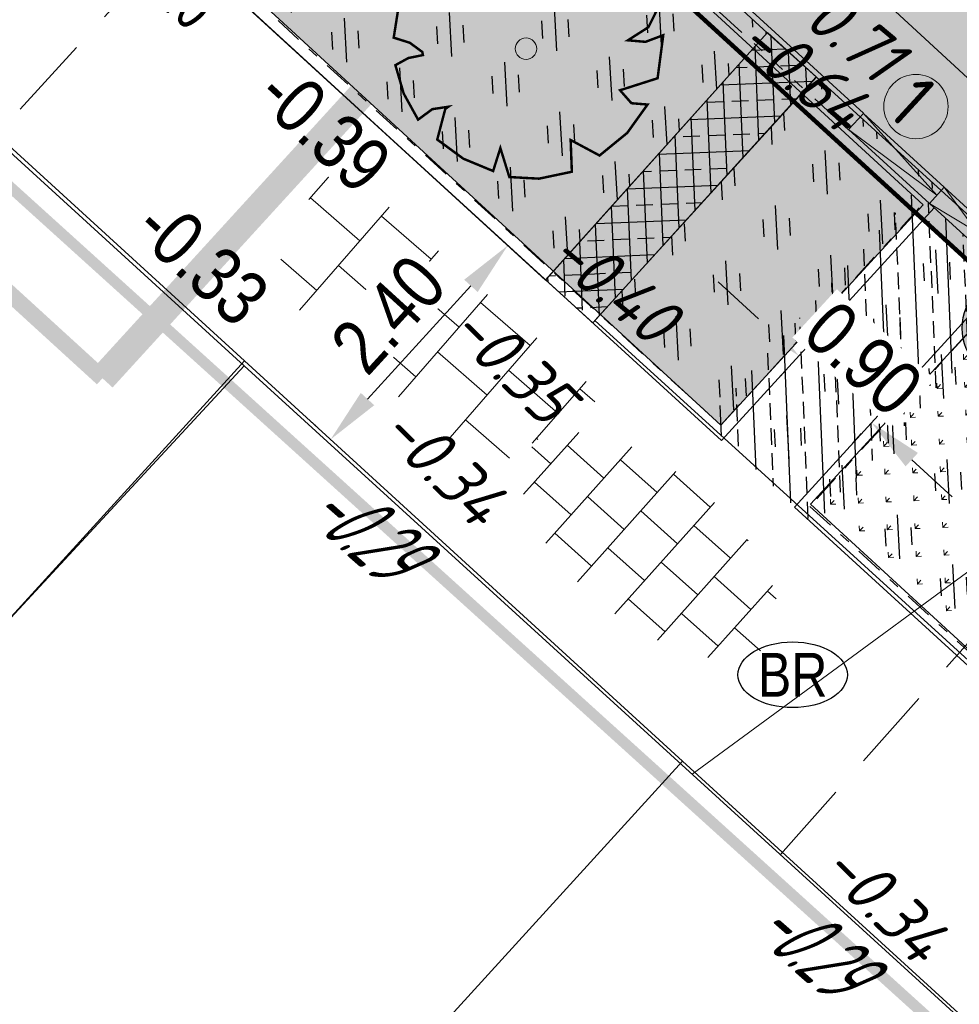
# Model space of a CAD drawing. Header units: metres. Extents: x 111546 to 149831, y 498798 to 507863.
# Tile 927 of 1056: x 111913 to 111921, y 501864 to 501873. Entities that reach past the tile are written whole.
import ezdxf
from ezdxf.enums import TextEntityAlignment as Align

# ---------------------------------------------------------------- set-up
doc = ezdxf.new("R2010")
doc.units = ezdxf.units.M
for name, pattern in [('ACAD_ISO14W100', [24, 12, -3, 0, -3, 0, -3, 0, -3]), ('CENTER', [50.8, 31.75, -6.35, 6.35, -6.35]), ('DASHDOT', [25.4, 12.7, -6.35, 0, -6.35]), ('DASHED', [19.05, 12.7, -6.35]), ('HIDDENX2', [19.05, 12.7, -6.35]), ('RI-VWA', [11, 5, -3, 0, -3])]:
    doc.linetypes.add(name, pattern=pattern)
for name, color, linetype in [('0-bs-hoogte dorpel', 130, 'Continuous'), ('0-dwarsprofiel locatie', 5, 'CENTER'), ('0-hoogte mv-bestaand', 253, 'Continuous'), ('0-hoogte mv-nieuw', 2, 'Continuous'), ('0-werkgrens', 210, 'FENCELINE1'), ('1-aanvullen teelaarde', 153, 'Continuous'), ('1-ontgraven teelaarde tbv aanbrengen cunet', 252, 'DASHED'), ('2-vw-DWA-streng-PVC250-incl grondwerk', 252, 'RI-HWA-V'), ('3-NW-HV-316010+318010-Afwerken zandbed voor wegfundering en menggranulaat-opp', 20, 'Continuous'), ('3-vw-band-ob 6x20', 30, 'Continuous'), ('3-vw-band-trb-13-15x25', 230, 'Continuous'), ('3-vw-HV-304010-Opbreken tegels-opp', 150, 'AI-KADASTRAAL'), ('4-vw-bossage', 3, 'Continuous'), ('4-vw-bossage-omlijsting', 7, 'Continuous'), ('6-Brandkranen', 160, 'Continuous'), ('6-OVL-nw-lichtmast', 7, 'Continuous'), ('6-OVL-nw-lichtmast nr', 2, 'Continuous'), ('B01_HOOFDGEBOUW', 1, 'Continuous'), ('B07_TUSSENMUUR', 1, 'Continuous'), ('Q26_BOOM', 252, 'Continuous'), ('temp bestaand', 7, 'Continuous')]:
    doc.layers.add(name, color=color, linetype=linetype)
for name, color, linetype, lineweight in [('0-kadastrale percelen', 253, 'AI-KADASTRAAL', 9), ('1-NW-HV-114100-opp-teelaarde-Grond verwerken in groenstroken nieuw', 132, 'KL-MS-N', 13), ('1-ontgraven zand tbv aanbrengen teelaarde', 94, 'RI-VWA', 50), ('2-YY-huisaansluiting DWA 125mm', 10, 'HIDDENX2', 30), ('2-YY-kolkleiding HWA 125mm', 150, 'Continuous', 15), ('3-nw-arcering-trottoir', 2, 'Continuous', 15), ('3-nw-band-ob 10x20', 7, 'Continuous', 13), ('3-nw-band-ob 10x20-achterkant', 7, 'DASHDOT', 13), ('3-nw-band-trb18-20x20-achterkant-betonrug', 20, 'ACAD_ISO14W100', 13), ('3-nw-band-trb18-20x20-voorkant-betonrug', 20, 'Continuous', 13), ('3-nw-band-verloopband-mindervalideband-maaiveld', 7, 'Continuous', 13), ('3-nw-band-verloopband-overgangsband naar verlaagde band trb', 7, 'Continuous', 5), ('3-nw-maatvoering', 181, 'Continuous', 15), ('3-nw-text-20-herinrichting', 7, 'Continuous', 15), ('3-vw-verharding', 3, 'Continuous', 15), ('4-nw-beplanting', 13, 'Continuous', 9)]:
    doc.layers.add(name, color=color, linetype=linetype, lineweight=lineweight)
doc.layers.add('3-nw-menggranulaat', color=7, linetype='Continuous', lineweight=13, true_color=0xebebeb)
doc.styles.get("Standard").update_dxf_attribs({"font": 'isocp-ie.shx'})
doc.styles.add('veysel', font='isocp-ie.shx', dxfattribs={"height": 0.1})
doc.styles.add('Zaanstad', font='ARIALN.TTF')
doc.styles.add('Zaanstad 1-200 2.5mm', font='ARIALN.TTF', dxfattribs={"height": 0.5})
doc.linetypes.add('AI-KADASTRAAL', pattern='A,5.5,-2,["K",Standard,S=1.8,R=0,X=0,Y=-0.9],-2,5.5,-2,[5,NLCS.SHX,S=0.75,R=0,X=0,Y=0],-2', length=19)
doc.linetypes.add('FENCELINE1', pattern='A,6.35,-2.54,[133,ltypeshp.shx,S=2.54,R=0,X=-2.54,Y=0],-2.54,25.4', length=36.83)
doc.linetypes.add('KL-MS-N', pattern='A,4,-1,[103,NLCS.SHX,S=0.75,R=0,X=0,Y=0],-1,4,-1,["M",Standard,S=1,R=0,X=0,Y=-0.5],-2', length=13)
doc.linetypes.add('RI-HWA-V', pattern='A,2.5,[24,NLCS.SHX,S=1,R=0,X=0,Y=0],2.5,-1.8', length=6.8)
doc.dimstyles.new('1-250', dxfattribs={"dimscale": 0.25, "dimtxt": 2, "dimasz": 2, "dimexe": 1, "dimexo": 1, "dimgap": 0.5, "dimtad": 1, "dimzin": 0, "dimdsep": 46, "dimtxsty": 'Zaanstad', "dimcen": 0, "dimclrd": 256, "dimclre": 256, "dimclrt": 256, "dimadec": 0, "dimazin": 0, "dimtfac": 1, "dimtofl": 0, "dimtmove": 0, "dimatfit": 3, "dimfxl": 1, "dimtfill": 1, "dimtolj": 1, "dimtzin": 0, "dimlwd": -1, "dimlwe": -1, "dimarcsym": 0})
pattern_1 = [(47.414373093, (0, 0), (-0.0107000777, 0.2537745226), [0.047625, -0.3115852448]), (2.414373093, (0, 0), (-0.0107000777, 0.25377452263), [0.047625, -0.206375]), (92.414373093, (0, 0), (-0.25377452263, -0.0107000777), [0.047625, -0.206375])]
pattern_2 = [(93.0825, (111898.09375, 501709.10954), (0.4534942, 0.5051169), [0.4, -0.56]), (93.0825, (111898.2071, 501709.2358), (0.4534942, 0.5051169), [0.16, -0.8]), (93.0825, (111897.96747, 501709.2229), (0.4534942, 0.5051169), [0.16, -0.8])]
pattern_3 = [(294.5164, (112010.33835, 501946.37295), (-0.2375469, -0.6359021), [0.4, -0.56]), (294.5164, (112010.27896, 501946.21397), (-0.2375469, -0.6359021), [0.16, -0.8]), (294.5164, (112010.49732, 501946.31356), (-0.2375469, -0.6359021), [0.16, -0.8])]

# ---------------------------------------------------------------- blocks, each defined once
blk = doc.blocks.new('Q26')
at = {"linetype": 'Continuous', "lineweight": 20, "const_width": 0.0225}
blk.add_lwpolyline([(0.7569, 0.5156), (1.2367, 0.371), (1.3077, -0.0461), (1.2351, -0.4629), (0.8295, -0.494), (1.0613, -0.7115), (0.7572, -1.0222), (0.565, -0.9705), (0.395, -0.8669), (0.4041, -1.0319), (0.4896, -1.1983), (0.1633, -1.2708), (-0.0147, -1.1363), (-0.0975, -0.9292), (-0.1412, -1.0845), (-0.1119, -1.2554), (-0.4886, -1.1312), (-0.5321, -0.7739), (-0.6679, -0.8539), (-0.7072, -0.9963), (-0.927, -0.7656), (-1.0826, -0.4788), (-0.8943, -0.2458), (-1.1811, -0.2026), (-1.1871, 0.1039), (-1.1219, 0.3673), (-0.8467, 0.3984), (-1.0404, 0.5025), (-0.8786, 0.7492), (-0.6628, 0.9503), (-0.402, 0.8261), (-0.3875, 0.795), (-0.3816, 0.9421), (-0.4516, 1.0881), (-0.1939, 1.1725), (0.076, 1.199), (0.1178, 1.0703), (0.1195, 0.9349), (0.1484, 0.9349), (0.2517, 1.0306), (0.3254, 1.1671), (0.6264, 1.0593), (0.5999, 0.9252), (0.5251, 0.7797), (0.8556, 0.8853), (1.1045, 0.5934), (0.9242, 0.5837)], close=True, dxfattribs=at)
at = {"linetype": 'Continuous', "lineweight": 20}
blk.add_circle((0.001, -0.001), 0.0983, dxfattribs=at)
blk = doc.blocks.new('6-brandkraan')
at = {"linetype": 'Continuous'}
blk.add_ellipse((0, 0), major_axis=(0.5, 0), ratio=0.6, dxfattribs=at)
at = {"linetype": 'Continuous', "style": 'Zaanstad'}
blk.add_text('BR', height=0.4, dxfattribs=at).set_placement((0, 0), align=Align.MIDDLE_CENTER)
blk = doc.blocks.new('6-OVL-LM 5.0m')
at = {"linetype": 'ByBlock', "lineweight": -2}
h = blk.add_hatch(color=0, dxfattribs=at)
h.paths.add_polyline_path([(-0.0025, 0.48, 1), (0.0025, -0.48, 1)])
h.paths.add_polyline_path([(0.0021, -0.4, -1), (-0.0021, 0.4, -1)], flags=16)
h.paths.add_polyline_path([(0.0002, -0.036, -1), (-0.0002, 0.036, -1)], flags=0)
blk.add_hatch(color=0, dxfattribs=at).paths.add_polyline_path([(1.2005, -0.0939), (1.1995, 0.1061), (0.7595, 0.1039), (0.7605, -0.0961)])
at = {"color": 0, "linetype": 'ByBlock', "lineweight": -2}
blk.add_lwpolyline([(0.7605, -0.0961), (1.2005, -0.0939), (1.1995, 0.1061), (0.7595, 0.1039)], close=True, dxfattribs=at)
blk.add_lwpolyline([(0.76, 0.0039), (0.48, 0.0024)], dxfattribs=at)
for radius in [0.48, 0.4, 0.036]:
    blk.add_circle((0, 0), radius, dxfattribs=at)
at = {"layer": '6-OVL-nw-lichtmast nr', "linetype": 'ByBlock', "lineweight": -2, "style": 'Zaanstad'}
blk.add_attdef('MAST', (1.3066, 0.2773), '', height=0.4, dxfattribs=at)
at = {"layer": '6-OVL-nw-lichtmast nr', "linetype": 'ByBlock', "lineweight": -2, "style": 'Zaanstad', "flags": 1}
blk.add_attdef('STRAAT', (1.3066, -0.5834), '', height=0.4, dxfattribs=at)
blk = doc.blocks.new('tgls')
at = {"linetype": 'Continuous'}
for p, q in [((-1.0184, -0.6632), (-1.0184, 0.5749)), ((-0.4184, -0.668), (-0.4184, 0.5726)), ((0.1816, -0.6728), (0.1816, 0.5702)), ((0.7816, -0.6776), (0.7816, 0.5679)), ((-1.0184, 0.3293), (-1.5518, 0.3293)), ((0.1816, 0.3293), (-0.4184, 0.3293)), ((1.2176, 0.3293), (0.7816, 0.3293)), ((-1.6184, -0.6584), (-1.6184, 0.0902)), ((-1.6184, 0.0293), (-1.6354, 0.0293)), ((-0.4184, 0.0293), (-1.0184, 0.0293)), ((0.7816, 0.0293), (0.1816, 0.0293)), ((1.3816, -0.6824), (1.3816, -0.2479)), ((-1.0184, -0.2707), (-1.6184, -0.2707)), ((0.1816, -0.2707), (-0.4184, -0.2707)), ((1.3816, -0.2707), (0.7816, -0.2707)), ((-1.6184, -0.5707), (-1.8025, -0.5707)), ((-0.4184, -0.5707), (-1.0184, -0.5707)), ((0.7816, -0.5707), (0.1816, -0.5707)), ((1.4733, -0.5707), (1.3816, -0.5707))]:
    blk.add_line(p, q, dxfattribs=at)
blk = doc.blocks.new('*D503')
at = {"layer": '3-nw-maatvoering', "transparency": 16777216}
for p, q in [((111917.0411, 501871.4642), (111916.9926, 501871.5084)), ((111915.8954, 501869.9369), (111916.8399, 501870.9707)), ((111915.4226, 501869.6917), (111915.3736, 501869.7364))]:
    blk.add_line(p, q, dxfattribs=at)
for points in [[(111916.7784, 501871.0269), (111916.9014, 501870.9145), (111917.1772, 501871.3398)], [(111915.8339, 501869.9931), (111915.9569, 501869.8807), (111915.5581, 501869.5678)]]:
    blk.add_solid(points, dxfattribs=at)
at = {"layer": 'Defpoints', "color": 0, "transparency": 16777216}
for p in [(111917.1772, 501871.3398), (111917.2256, 501871.2956), (111915.6071, 501869.523)]:
    blk.add_point(p, dxfattribs=at)
at = {"layer": '3-nw-maatvoering', "transparency": 16777216, "insert": (111916.0869, 501870.7103), "char_height": 0.5, "attachment_point": 5, "rotation": 47.58209, "style": 'Zaanstad', "bg_fill": 3, "box_fill_scale": 1.1, "bg_fill_color": 9, "bg_fill_true_color": 13158600, "bg_fill_transparency": 0}
blk.add_mtext('\\A1;2.40', dxfattribs=at)
blk = doc.blocks.new('3-eindverloopband 18-20')
at = {"ltscale": 0.02}
h = blk.add_hatch(color=253, dxfattribs=at)
h.dxf.hatch_style = 1
h.paths.add_polyline_path([(0, 0), (1, 0), (1, -0.2), (0, -0.2)])
blk.add_line((1, 0), (0, -0.1))
at = {"flags": 128}
blk.add_lwpolyline([(1, 0), (0, 0)], dxfattribs=at)
for points in [[(1, 0), (1, -0.2), (0, -0.2), (0, 0)], [(0, -0.1), (1, -0.2)]]:
    blk.add_lwpolyline(points)
at = {"ltscale": 0.02}
blk.add_lwpolyline([(0, 0), (1, 0), (1, -0.2), (0, -0.2)], close=True, dxfattribs=at)
blk = doc.blocks.new('mindervalide band-middenstuk')
at = {"ltscale": 0.02}
h = blk.add_hatch(color=253, dxfattribs=at)
h.dxf.hatch_style = 1
h.paths.add_polyline_path([(112034.8056, 501460.0119), (112034.8979, 501460.1893), (112035.785, 501459.7278), (112035.6927, 501459.5504)])
at = {"extrusion": (5.63262e-06, -1.48068e-05, 1), "elevation": -6.7939}
blk.add_lwpolyline([(112034.8979, 501460.1893), (112035.6927, 501459.5503), (112035.785, 501459.7278), (112034.8056, 501460.0118), (112034.8979, 501460.1893), (112035.785, 501459.7278), (112035.6927, 501459.5503), (112034.8056, 501460.0118)], close=True, dxfattribs=at)
blk = doc.blocks.new('*D761')
at = {"layer": '3-nw-maatvoering', "ltscale": 0.02, "transparency": 16777216}
for p, q in [((111919.4669, 501870.6691), (111919.0988, 501871.0075)), ((111919.7405, 501870.2278), (111919.6659, 501870.1467)), ((111920.405, 501869.6209), (111920.3285, 501869.5377)), ((111920.8658, 501869.3834), (111921.234, 501869.045))]:
    blk.add_line(p, q, dxfattribs=at)
for points in [[(111919.5233, 501870.7305), (111919.4105, 501870.6078), (111919.8351, 501870.3308)], [(111920.9222, 501869.4448), (111920.8095, 501869.322), (111920.4977, 501869.7217)]]:
    blk.add_solid(points, dxfattribs=at)
at = {"layer": '3-nw-maatvoering', "ltscale": 0.02, "transparency": 16777216, "insert": (111920.4237, 501870.3062), "char_height": 0.5, "attachment_point": 5, "rotation": 317.41437, "style": 'Zaanstad', "bg_fill": 3, "box_fill_scale": 1.1, "bg_fill_color": 9, "bg_fill_true_color": 13158600, "bg_fill_transparency": 0}
blk.add_mtext('\\A1;0.90', dxfattribs=at)
at = {"layer": 'Defpoints', "color": 0, "ltscale": 0.02, "transparency": 16777216}
for p in [(111919.9097, 501870.4119), (111920.5742, 501869.8049), (111920.4977, 501869.7217)]:
    blk.add_point(p, dxfattribs=at)

msp = doc.modelspace()

# ---------------------------------------------------------------- hatches: boundary and pattern name
at = {"layer": '1-aanvullen teelaarde', "ltscale": 10}
h = msp.add_hatch(dxfattribs=at)
h.set_pattern_fill('ANSI33', color=256, scale=0.047949)
h.set_pattern_definition([(2.414373, (113017.0294, 500865.58077), (-0.01282654, 0.30420793), []), (2.414373, (113017.18792, 500865.43508), (-0.01282654, 0.30420793), [0.15223911, -0.076119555])])
h.paths.add_polyline_path([(111917.5218, 501871.025), (111917.9519, 501870.6329), (111919.9938, 501872.8789), (111919.5484, 501873.2838)])
at = {"layer": '1-ontgraven teelaarde tbv aanbrengen cunet', "ltscale": 10}
h = msp.add_hatch(dxfattribs=at)
h.set_pattern_fill('ANSI33', color=256, scale=0.047949, angle=90)
h.set_pattern_definition([(92.414373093, (0, 0), (-0.30420793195, -0.01282653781), []), (92.414373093, (0.1457, 0.15852), (-0.30420793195, -0.01282653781), [0.15223910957, -0.07611955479])])
h.paths.add_polyline_path([(111920.9015, 501871.84), (111918.9847, 501869.7335), (111919.9716, 501868.7874), (111921.9145, 501870.9148)])
at = {"layer": '1-ontgraven zand tbv aanbrengen teelaarde', "lineweight": -3, "ltscale": 0.02}
h = msp.add_hatch(dxfattribs=at)
h.set_pattern_fill('ANSI31', color=256, scale=0.047949, angle=90)
h.set_pattern_definition([(92.414373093, (0, 0), (-0.152103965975, -0.006413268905), [])])
h.paths.add_polyline_path([(111919.545, 501873.28), (111917.5218, 501871.025), (111917.972, 501870.655), (111919.997, 501872.876)])
at = {"layer": '3-nw-arcering-trottoir'}
h = msp.add_hatch(dxfattribs=at)
h.set_pattern_fill('AVH-TEGEL_300X300_HALFST', color=256, scale=1.5, angle=118.21741, style=0, pattern_type=2)
h.set_pattern_definition([(138.24088646, (-303991.32508, 209621.75316), (-0.48552822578, 0.13186107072), [0.45, -0.45]), (228.24088646, (-303991.32508, 209621.75316), (0.33567815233, -0.2997001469), [])])
edge = h.paths.add_edge_path()
edge.add_ellipse((111918.473, 501868.5968), major_axis=(-1.0876, 0.892), ratio=0.488545, start_angle=0, end_angle=360)
at = {"layer": '3-nw-menggranulaat', "ltscale": 0.02}
h = msp.add_hatch(color=256, dxfattribs=at)
h.dxf.hatch_style = 1
edge = h.paths.add_edge_path(flags=17)
edge.add_line((111945.4205, 501891.0356), (111945.6729, 501890.794))
edge.add_line((111945.6729, 501890.794), (111945.6874, 501890.807))
edge.add_line((111945.6874, 501890.807), (111945.7046, 501890.8177))
edge.add_line((111945.7046, 501890.8177), (111945.7238, 501890.8259))
edge.add_line((111945.7238, 501890.8259), (111945.7445, 501890.8318))
edge.add_line((111945.7445, 501890.8318), (111945.7662, 501890.8351))
edge.add_line((111945.7662, 501890.8351), (111945.7883, 501890.836))
edge.add_line((111945.7883, 501890.836), (111945.8102, 501890.8344))
edge.add_line((111945.8102, 501890.8344), (111945.8314, 501890.8303))
edge.add_line((111945.8314, 501890.8303), (111945.8513, 501890.8237))
edge.add_line((111945.8513, 501890.8237), (111945.8693, 501890.8145))
edge.add_line((111945.8693, 501890.8145), (111945.8849, 501890.8028))
edge.add_arc((111943.4234, 501888.1077), 3.65, -30.75903, 47.59341, ccw=False)
edge.add_line((111946.56, 501886.241), (111946.396, 501885.9655))
edge.add_line((111946.396, 501885.9655), (111953.9762, 501881.4542))
edge.add_line((111953.9762, 501881.4542), (111958.2826, 501888.69))
edge.add_line((111958.2826, 501888.69), (111956.8741, 501889.9773))
edge.add_line((111956.8741, 501889.9773), (111951.4568, 501894.3664))
edge.add_line((111951.4568, 501894.3664), (111933.3048, 501910.9454))
edge.add_arc((111934.4175, 501912.1637), 1.65, 137.59341, 227.59341, ccw=False)
edge.add_line((111933.1992, 501913.2764), (111952.7546, 501934.6874))
edge.add_line((111952.7546, 501934.6874), (111952.7652, 501934.6999))
edge.add_line((111952.7652, 501934.6999), (111952.7884, 501934.7244))
edge.add_line((111952.7884, 501934.7244), (111958.8189, 501941.3271))
edge.add_arc((111962.9907, 501937.5168), 5.65, 65.58791, 137.59341, ccw=False)
edge.add_line((111965.3258, 501942.6617), (111990.2953, 501931.3286))
edge.add_line((111990.2953, 501931.3286), (111992.5123, 501928.7742))
edge.add_line((111992.5123, 501928.7742), (111996.2832, 501938.3855))
edge.add_line((111996.2832, 501938.3855), (111993.0828, 501937.6602))
edge.add_line((111993.0828, 501937.6602), (111947.8566, 501958.1872))
edge.add_line((111947.8566, 501958.1872), (111944.1829, 501950.2846))
edge.add_line((111944.1829, 501950.2846), (111946.0273, 501949.4554))
edge.add_arc((111943.3152, 501943.3934), 6.641, -41.72574, 65.89655, ccw=False)
edge.add_line((111948.2716, 501938.9734), (111948.2104, 501938.9056))
edge.add_line((111948.2104, 501938.9056), (111948.1767, 501938.8686))
edge.add_line((111948.1767, 501938.8686), (111919.7385, 501908.7564))
edge.add_line((111919.7385, 501908.7564), (111924.5965, 501904.3126))
edge.add_line((111924.5965, 501904.3126), (111926.7841, 501906.8548))
edge.add_line((111926.7841, 501906.8548), (111926.8718, 501906.9396))
edge.add_arc((111927.9845, 501905.4644), 1.8478, 39.9448, 127.02577, ccw=False)
edge.add_line((111929.4011, 501906.6508), (111929.3935, 501906.5287))
edge.add_line((111929.3935, 501906.5287), (111929.4066, 501906.5141))
edge.add_line((111929.4066, 501906.5141), (111929.4175, 501906.497))
edge.add_line((111929.4175, 501906.497), (111929.426, 501906.4777))
edge.add_line((111929.426, 501906.4777), (111929.4321, 501906.4569))
edge.add_line((111929.4321, 501906.4569), (111929.4359, 501906.4352))
edge.add_line((111929.4359, 501906.4352), (111929.4371, 501906.4131))
edge.add_line((111929.4371, 501906.4131), (111929.4359, 501906.3911))
edge.add_line((111929.4359, 501906.3911), (111929.4321, 501906.3699))
edge.add_line((111929.4321, 501906.3699), (111929.4257, 501906.35))
edge.add_line((111929.4257, 501906.35), (111929.4167, 501906.3319))
edge.add_line((111929.4167, 501906.3319), (111929.338, 501906.2428))
edge.add_line((111929.338, 501906.2428), (111945.4205, 501891.0356))
edge = h.paths.add_edge_path()
edge.add_line((111939.0689, 501884.2217), (111923.2649, 501898.6751))
edge.add_line((111923.2649, 501898.6751), (111923.0035, 501899.3073))
edge.add_line((111923.0035, 501899.3073), (111922.989, 501899.2943))
edge.add_line((111922.989, 501899.2943), (111922.9719, 501899.2837))
edge.add_line((111922.9719, 501899.2837), (111922.9527, 501899.2756))
edge.add_line((111922.9527, 501899.2756), (111922.932, 501899.2699))
edge.add_line((111922.932, 501899.2699), (111922.9104, 501899.2666))
edge.add_line((111922.9104, 501899.2666), (111922.8883, 501899.2659))
edge.add_line((111922.8883, 501899.2659), (111922.8665, 501899.2676))
edge.add_line((111922.8665, 501899.2676), (111922.8453, 501899.2718))
edge.add_line((111922.8453, 501899.2718), (111922.8254, 501899.2785))
edge.add_line((111922.8254, 501899.2785), (111922.8074, 501899.2877))
edge.add_line((111922.8074, 501899.2877), (111922.7918, 501899.2994))
edge.add_line((111922.7918, 501899.2994), (111922.7244, 501899.361))
edge.add_arc((111923.7904, 501900.8134), 1.8016, 142.46827, 233.72181, ccw=False)
edge.add_line((111922.3617, 501901.9109), (111924.5902, 501904.3072))
edge.add_line((111924.5902, 501904.3072), (111919.7344, 501908.7519))
edge.add_line((111919.7344, 501908.7519), (111909.1625, 501897.0827))
edge.add_line((111909.1625, 501897.0827), (111913.8523, 501892.7753))
edge.add_line((111913.8523, 501892.7753), (111915.8761, 501894.9148))
edge.add_arc((111917.0874, 501893.8799), 1.5932, 61.0323, 139.48943, ccw=False)
edge.add_line((111917.8591, 501895.2738), (111918.9555, 501894.4073))
edge.add_line((111918.9555, 501894.4073), (111918.9686, 501894.3928))
edge.add_line((111918.9686, 501894.3928), (111918.9794, 501894.3756))
edge.add_line((111918.9794, 501894.3756), (111918.9879, 501894.3564))
edge.add_line((111918.9879, 501894.3564), (111918.9939, 501894.3357))
edge.add_line((111918.9939, 501894.3357), (111918.9976, 501894.314))
edge.add_line((111918.9976, 501894.314), (111918.9988, 501894.2919))
edge.add_line((111918.9988, 501894.2919), (111918.9974, 501894.27))
edge.add_line((111918.9974, 501894.27), (111918.9936, 501894.2488))
edge.add_line((111918.9936, 501894.2488), (111918.9871, 501894.2289))
edge.add_line((111918.9871, 501894.2289), (111918.9781, 501894.2108))
edge.add_line((111918.9781, 501894.2108), (111918.9664, 501894.1952))
edge.add_line((111918.9664, 501894.1952), (111937.2225, 501877.2639))
edge.add_line((111937.2225, 501877.2639), (111937.3506, 501877.4043))
edge.add_line((111937.3506, 501877.4043), (111937.3651, 501877.4173))
edge.add_line((111937.3651, 501877.4173), (111937.3822, 501877.4279))
edge.add_line((111937.3822, 501877.4279), (111937.4014, 501877.4361))
edge.add_line((111937.4014, 501877.4361), (111937.4221, 501877.4419))
edge.add_line((111937.4221, 501877.4419), (111937.4437, 501877.4452))
edge.add_line((111937.4437, 501877.4452), (111937.4658, 501877.446))
edge.add_line((111937.4658, 501877.446), (111937.4876, 501877.4444))
edge.add_line((111937.4876, 501877.4444), (111937.5088, 501877.4403))
edge.add_line((111937.5088, 501877.4403), (111937.5286, 501877.4336))
edge.add_line((111937.5286, 501877.4336), (111937.5466, 501877.4245))
edge.add_line((111937.5466, 501877.4245), (111937.5622, 501877.4128))
edge.add_line((111937.5622, 501877.4128), (111938.7544, 501876.3239))
edge.add_arc((111936.2929, 501873.6289), 3.65, -30.75903, 47.59341, ccw=False)
edge.add_line((111939.4294, 501871.7622), (111938.385, 501870.0074))
edge.add_arc((111935.2485, 501871.8741), 3.65, 245.34011, 329.24097, ccw=False)
edge.add_line((111933.7256, 501868.557), (111929.0206, 501864.0685))
edge.add_arc((111924.456, 501860.7388), 5.65, -42.41791, 36.11015, ccw=False)
edge.add_line((111928.6271, 501856.9276), (111889.9448, 501814.5917))
edge.add_line((111889.9448, 501814.5917), (111889.9191, 501814.5632))
edge.add_line((111889.9191, 501814.5632), (111886.2337, 501810.5301))
edge.add_arc((111888.7069, 501808.2704), 3.35, 137.58209, 197.54111)
edge.add_line((111885.5126, 501807.2607), (111890.1896, 501792.4643))
edge.add_arc((111884.8023, 501790.7615), 5.65, -42.58489, 17.54111, ccw=False)
edge.add_line((111888.9623, 501786.9382), (111860.4469, 501755.9116))
edge.add_line((111860.4469, 501755.9116), (111859.2031, 501754.8538))
edge.add_arc((111856.663, 501757.1884), 3.45, 227.41511, 317.41511, ccw=False)
edge.add_line((111854.3284, 501754.6482), (111853.4568, 501755.1777))
edge.add_line((111853.4568, 501755.1777), (111841.6617, 501766.0181))
edge.add_line((111841.6617, 501766.0181), (111839.7535, 501767.7719))
edge.add_line((111839.7535, 501767.7719), (111835.8964, 501763.5751))
edge.add_line((111835.8964, 501763.5751), (111836.3161, 501763.1893))
edge.add_line((111836.3161, 501763.1893), (111876.9192, 501725.8727))
edge.add_line((111876.9192, 501725.8727), (111896.1196, 501708.2263))
edge.add_line((111896.1196, 501708.2263), (111899.9767, 501712.4231))
edge.add_line((111899.9767, 501712.4231), (111865.4492, 501744.1559))
edge.add_line((111865.4492, 501744.1559), (111865.3726, 501744.498))
edge.add_arc((111868.3838, 501747.7744), 4.45, 137.6472, 227.41511, ccw=False)
edge.add_line((111865.0952, 501750.7724), (111898.3784, 501787.2824))
edge.add_arc((111895.9027, 501789.5392), 3.35, 317.64716, 383.53609)
edge.add_line((111898.974, 501790.877), (111897.9326, 501793.2678))
edge.add_line((111897.9326, 501793.2678), (111893.2508, 501804.0168))
edge.add_arc((111897.6973, 501805.9535), 4.85, 137.58209, 203.53609, ccw=False)
edge.add_line((111894.1169, 501809.225), (111896.1368, 501811.4357))
edge.add_line((111896.1368, 501811.4357), (111933.9229, 501852.7908))
edge.add_arc((111938.094, 501848.9797), 5.65, 58.6164, 137.58209, ccw=False)
edge.add_line((111941.0363, 501853.8031), (111953.1191, 501846.4325))
edge.add_line((111953.1191, 501846.4325), (111956.6082, 501852.1523))
edge.add_line((111956.6082, 501852.1523), (111946.6541, 501858.2243))
edge.add_arc((111949.5965, 501863.0477), 5.65, 149.24097, 238.6164, ccw=False)
edge.add_line((111944.7413, 501865.9373), (111953.9493, 501881.412))
edge.add_line((111953.9493, 501881.412), (111946.3755, 501885.9311))
edge.add_line((111946.3755, 501885.9311), (111945.5156, 501884.4862))
edge.add_arc((111942.3791, 501886.3529), 3.65, 227.59341, 329.24097, ccw=False)
edge.add_line((111939.9176, 501883.6579), (111939.889, 501883.6834))
edge.add_line((111939.889, 501883.6834), (111939.8577, 501883.7108))
edge.add_line((111939.8577, 501883.7108), (111939.7902, 501883.77))
edge.add_line((111939.7902, 501883.77), (111939.7218, 501883.8337))
edge.add_line((111939.7218, 501883.8337), (111939.6895, 501883.8666))
edge.add_line((111939.6895, 501883.8666), (111939.6596, 501883.8999))
edge.add_line((111939.6596, 501883.8999), (111939.6328, 501883.9333))
edge.add_line((111939.6328, 501883.9333), (111939.6101, 501883.9666))
edge.add_line((111939.6101, 501883.9666), (111939.5924, 501883.9996))
edge.add_line((111939.5924, 501883.9996), (111939.5804, 501884.032))
edge.add_line((111939.5804, 501884.032), (111939.5751, 501884.0637))
edge.add_line((111939.5751, 501884.0637), (111939.5772, 501884.0942))
edge.add_line((111939.5772, 501884.0942), (111939.5814, 501884.109))
edge.add_line((111939.5814, 501884.109), (111939.5877, 501884.1235))
edge.add_line((111939.5877, 501884.1235), (111939.5963, 501884.1376))
edge.add_line((111939.5963, 501884.1376), (111939.3596, 501884.0053))
edge.add_line((111939.3596, 501884.0053), (111939.0689, 501884.2217))
edge = h.paths.add_edge_path(flags=17)
edge.add_line((111933.0577, 501869.1111), (111912.895, 501887.549))
edge.add_line((111912.895, 501887.549), (111912.8805, 501887.5359))
edge.add_line((111912.8805, 501887.5359), (111912.8633, 501887.5253))
edge.add_line((111912.8633, 501887.5253), (111912.8441, 501887.517))
edge.add_line((111912.8441, 501887.517), (111912.8234, 501887.5112))
edge.add_line((111912.8234, 501887.5112), (111912.8017, 501887.5079))
edge.add_line((111912.8017, 501887.5079), (111912.7796, 501887.507))
edge.add_line((111912.7796, 501887.507), (111912.7577, 501887.5086))
edge.add_line((111912.7577, 501887.5086), (111912.7366, 501887.5127))
edge.add_line((111912.7366, 501887.5127), (111912.7167, 501887.5193))
edge.add_line((111912.7167, 501887.5193), (111912.6986, 501887.5285))
edge.add_line((111912.6986, 501887.5285), (111912.683, 501887.5402))
edge.add_line((111912.683, 501887.5402), (111912.2714, 501887.9162))
edge.add_arc((111913.4223, 501889.4072), 1.8836, 145.26236, 232.33447, ccw=False)
edge.add_line((111911.8745, 501890.4805), (111913.8494, 501892.7722))
edge.add_line((111913.8494, 501892.7722), (111909.1549, 501897.0744))
edge.add_line((111909.1549, 501897.0744), (111901.8785, 501889.0129))
edge.add_line((111901.8785, 501889.0129), (111928.2662, 501864.9107))
edge.add_arc((111924.456, 501860.7388), 5.65, 37.7584, 47.59468, ccw=False)
edge.add_line((111928.9229, 501864.1984), (111933.6754, 501868.5805))
edge.add_arc((111935.2485, 501871.8741), 3.65, 233.53134, 244.47053, ccw=False)
edge.add_line((111933.079, 501868.9388), (111933.0701, 501868.9465))
edge.add_line((111933.0701, 501868.9465), (111933.0624, 501868.9556))
edge.add_line((111933.0624, 501868.9556), (111933.0558, 501868.9659))
edge.add_line((111933.0558, 501868.9659), (111933.0502, 501868.9772))
edge.add_line((111933.0502, 501868.9772), (111933.0458, 501868.9893))
edge.add_line((111933.0458, 501868.9893), (111933.0424, 501869.0021))
edge.add_line((111933.0424, 501869.0021), (111933.039, 501869.0288))
edge.add_line((111933.039, 501869.0288), (111933.0399, 501869.056))
edge.add_line((111933.0399, 501869.056), (111933.0451, 501869.0822))
edge.add_line((111933.0451, 501869.0822), (111933.0493, 501869.0944))
edge.add_line((111933.0493, 501869.0944), (111933.0545, 501869.1059))
edge.add_line((111933.0545, 501869.1059), (111933.0608, 501869.1163))
edge.add_line((111933.0608, 501869.1163), (111933.0682, 501869.1256))
edge.add_line((111933.0682, 501869.1256), (111933.0577, 501869.1111))
edge = h.paths.add_edge_path()
edge.add_line((111992.5179, 501928.7676), (111994.7292, 501926.2197))
edge.add_line((111994.7292, 501926.2197), (111992.7618, 501920.8852))
edge.add_line((111992.7618, 501920.8852), (111990.9535, 501916.2577))
edge.add_line((111990.9535, 501916.2577), (111987.3966, 501907.1552))
edge.add_line((111987.3966, 501907.1552), (111984.5685, 501905.9622))
edge.add_line((111984.5685, 501905.9622), (111979.6175, 501893.2924))
edge.add_line((111979.6175, 501893.2924), (111980.8658, 501890.4421))
edge.add_line((111980.8658, 501890.4421), (111966.3394, 501853.2677))
edge.add_arc((112199.3326, 501762.2227), 250.15, 158.656294, 158.959504)
edge.add_line((111965.8609, 501852.0335), (111958.2211, 501851.1683))
edge.add_line((111958.2211, 501851.1683), (111956.6509, 501852.1262))
edge.add_line((111956.6509, 501852.1262), (111953.1617, 501846.4064))
edge.add_line((111953.1617, 501846.4064), (111954.801, 501845.4065))
edge.add_line((111954.801, 501845.4065), (111961.2929, 501839.1012))
edge.add_arc((112172.9168, 501770.2756), 222.5345, 161.984141, 163.432257)
edge.add_line((111959.6211, 501833.7311), (111947.8873, 501794.3967))
edge.add_arc((111619.3818, 501892.3933), 342.8107, 334.016078, 343.389614, ccw=False)
edge.add_line((111927.5402, 501742.2014), (111914.6403, 501718.2034))
edge.add_arc((111619.3446, 501892.406), 342.85, 327.803063, 329.462534, ccw=False)
edge.add_line((111909.4717, 501709.7249), (111902.159, 501710.4174))
edge.add_line((111902.159, 501710.4174), (111900.0135, 501712.3893))
edge.add_line((111900.0135, 501712.3893), (111896.1564, 501708.1925))
edge.add_line((111896.1564, 501708.1925), (111898.3692, 501706.1588))
edge.add_line((111898.3692, 501706.1588), (111901.9376, 501698.2777))
edge.add_arc((111620.0913, 501891.8095), 341.8946, 319.976566, 325.524268, ccw=False)
edge.add_line((111881.9079, 501671.9368), (111875.8132, 501664.6874))
edge.add_line((111875.8132, 501664.6874), (111881.8015, 501659.8582))
edge.add_line((111881.8015, 501659.8582), (111887.6852, 501667.154))
edge.add_arc((111619.6416, 501892.2362), 350.0133, 319.979072, 330.881819)
edge.add_line((111925.4195, 501721.9153), (111934.2415, 501738.8209))
edge.add_arc((111619.6416, 501892.2362), 350.0133, 334.00373, 336.636623)
edge.add_line((111940.9568, 501753.4345), (111946.615, 501767.3333))
edge.add_arc((111619.5305, 501892.3164), 350.15, 339.087525, 343.389614)
edge.add_line((111955.069, 501792.2218), (111966.8024, 501831.5546))
edge.add_arc((112199.5184, 501762.133), 242.85, 158.656294, 163.389614, ccw=False)
edge.add_line((111973.3246, 501850.5211), (111996.8969, 501910.8449))
edge.add_line((111996.8969, 501910.8449), (111999.7725, 501918.2039))
edge.add_line((111999.7725, 501918.2039), (112014.2094, 501957.3484))
edge.add_line((112014.2094, 501957.3484), (112017.327, 501965.8015))
edge.add_line((112017.327, 501965.8015), (112023.9953, 501969.4553))
edge.add_line((112023.9953, 501969.4553), (112025.9918, 501974.4606))
edge.add_line((112025.9918, 501974.4606), (112023.5855, 501976.2269))
edge.add_line((112023.5855, 501976.2269), (112024.3517, 501978.5545))
edge.add_line((112024.3517, 501978.5545), (112022.3088, 501979.3064))
edge.add_line((112022.3088, 501979.3064), (112022.8152, 501980.6823))
edge.add_line((112022.8152, 501980.6823), (112015.7803, 501983.2979))
edge.add_line((112015.7803, 501983.2979), (112012.7309, 501975.0297))
edge.add_line((112012.7309, 501975.0297), (111999.4836, 501939.1108))
edge.add_line((111999.4836, 501939.1108), (111996.2923, 501938.3876))
edge.add_line((111996.2923, 501938.3876), (111992.5179, 501928.7676))
edge = h.paths.add_edge_path()
edge.add_line((112022.6664, 501569.4539), (112021.9525, 501567.8914))
edge.add_arc((112022.5437, 501567.6213), 0.65, 155.44535, 245.26702)
edge.add_line((112022.2718, 501567.0309), (112030.4099, 501563.2821))
edge.add_arc((112030.6818, 501563.8725), 0.65, 245.26702, 335.61275)
edge.add_line((112031.2738, 501563.6041), (112031.7526, 501564.6357))
edge.add_line((112031.7526, 501564.6357), (112037.7391, 501577.621))
edge.add_line((112037.7391, 501577.621), (112039.5258, 501581.518))
edge.add_line((112039.5258, 501581.518), (112043.4029, 501579.7321))
edge.add_line((112043.4029, 501579.7321), (112042.2053, 501577.1324))
edge.add_arc((112042.7957, 501576.8604), 0.65, 155.26702, 244.8963)
edge.add_line((112042.5199, 501576.2718), (112043.6841, 501575.7264))
edge.add_line((112043.6841, 501575.7264), (112037.3742, 501562.0284))
edge.add_line((112037.3742, 501562.0284), (112036.9034, 501561.0065))
edge.add_arc((112037.4938, 501560.7346), 0.65, 155.26702, 245.26702)
edge.add_line((112037.2219, 501560.1442), (112070.2963, 501544.9086))
edge.add_line((112070.2963, 501544.9086), (112090.0758, 501535.7972))
edge.add_line((112090.0758, 501535.7972), (112106.9799, 501528.0104))
edge.add_line((112106.9799, 501528.0104), (112102.6804, 501518.6766))
edge.add_line((112102.6804, 501518.6766), (112096.6219, 501521.4671))
edge.add_line((112096.6219, 501521.4671), (112098.0341, 501524.5333))
edge.add_line((112098.0341, 501524.5333), (112072.1423, 501536.474))
edge.add_line((112072.1423, 501536.474), (112068.2561, 501528.0329))
edge.add_line((112068.2561, 501528.0329), (112094.1523, 501516.1055))
edge.add_line((112094.1523, 501516.1055), (112096.6009, 501521.4217))
edge.add_line((112096.6009, 501521.4217), (112102.6595, 501518.6312))
edge.add_line((112102.6595, 501518.6312), (112097.7794, 501508.0373))
edge.add_line((112097.7794, 501508.0373), (112065.7267, 501522.8023))
edge.add_line((112065.7267, 501522.8023), (112072.124, 501536.69))
edge.add_line((112072.124, 501536.69), (112023.5558, 501559.0627))
edge.add_arc((112021.6103, 501554.8393), 4.65, 65.26702, 155.26702)
edge.add_line((112017.3868, 501556.7848), (112004.8207, 501529.5055))
edge.add_line((112004.8207, 501529.5055), (111991.5629, 501500.7245))
edge.add_line((111991.5629, 501500.7245), (111991.191, 501493.9811))
edge.add_line((111991.191, 501493.9811), (111981.4392, 501500.8561))
edge.add_line((111981.4392, 501500.8561), (111985.3353, 501503.2189))
edge.add_line((111985.3353, 501503.2189), (111995.4999, 501525.2871))
edge.add_line((111995.4999, 501525.2871), (112013.4446, 501564.2406))
edge.add_line((112013.4446, 501564.2406), (112022.0681, 501582.9609))
edge.add_line((112022.0681, 501582.9609), (112027.6993, 501580.3669))
edge.add_line((112027.6993, 501580.3669), (112027.4871, 501579.9062))
edge.add_line((112027.4871, 501579.9062), (112022.6664, 501569.4539))
at = {"layer": '3-vw-HV-304010-Opbreken tegels-opp', "ltscale": 0.01}
h = msp.add_hatch(dxfattribs=at)
h.set_pattern_fill('GOST_GLASS', color=256, scale=0.08)
h.set_pattern_definition(pattern_3)
h.paths.add_polyline_path([(111917.1594, 501867.4928), (111918.4928, 501867.3531), (111918.9119, 501868.252), (111917.5785, 501868.3917)], flags=9)
h = msp.add_hatch(dxfattribs=at)
h.set_pattern_fill('GOST_GLASS', color=256, scale=0.08)
h.set_pattern_definition(pattern_3)
h.paths.add_polyline_path([(111920.1508, 501864.7267), (111921.4842, 501864.587), (111921.9033, 501865.4859), (111920.5699, 501865.6256)], flags=9)
at = {"layer": '4-nw-beplanting', "lineweight": 5, "transparency": 33554687}
h = msp.add_hatch(dxfattribs=at)
h.set_pattern_fill('GRASS', color=256, scale=0.01)
h.set_pattern_definition(pattern_1)
h.paths.add_polyline_path([(111909.321, 501882.4161), (111920.9706, 501871.7092), (111919.1225, 501869.6984), (111907.473, 501880.4053)])
h = msp.add_hatch(dxfattribs=at)
h.set_pattern_fill('GRASS', color=256, scale=0.01)
h.set_pattern_definition(pattern_1)
h.paths.add_polyline_path([(111921.8096, 501871.0092), (111926.4472, 501866.7468), (111924.5792, 501864.7143), (111919.9415, 501868.9767)])
at = {"layer": '4-vw-bossage', "ltscale": 0.001}
h = msp.add_hatch(dxfattribs=at)
h.set_pattern_fill('GOST_GLASS', color=256, scale=0.08)
h.set_pattern_definition(pattern_2)
h.paths.add_polyline_path([(111919.545, 501873.28), (111917.52, 501871.023), (111908.6203, 501879.1758), (111910.677, 501881.421), (111910.9555, 501881.1643), (111910.4483, 501880.614), (111911.1818, 501879.9379), (111911.6891, 501880.4882)])
h = msp.add_hatch(dxfattribs=at)
h.set_pattern_fill('GOST_GLASS', color=256, scale=0.08)
h.set_pattern_definition(pattern_2)
h.paths.add_polyline_path([(111919.997, 501872.876), (111917.972, 501870.655), (111924.39, 501864.815), (111925.9188, 501866.4736), (111925.4197, 501866.9336), (111925.9237, 501867.488)])

# ---------------------------------------------------------------- linework, layer by layer
at = {"layer": '0-kadastrale percelen', "ltscale": 0.25}
for p, q in [((111914.77, 501870.241), (111910.757, 501873.9)), ((111901.225, 501855.621), (111914.77, 501870.241)), ((111922.95, 501862.783), (111914.77, 501870.241))]:
    msp.add_line(p, q, dxfattribs=at)
at = {"layer": '1-NW-HV-114100-opp-teelaarde-Grond verwerken in groenstroken nieuw', "ltscale": 0.02}
msp.add_lwpolyline([(111917.5218, 501871.025), (111917.9519, 501870.6329), (111919.9938, 501872.8789), (111919.5484, 501873.2838)], close=True, dxfattribs=at)
at = {"layer": '2-vw-DWA-streng-PVC250-incl grondwerk', "ltscale": 0.2, "flags": 128}
msp.add_lwpolyline([(111928.3787, 501866.4167), (111904.072, 501888.81)], dxfattribs=at)
at = {"layer": '2-YY-huisaansluiting DWA 125mm', "ltscale": 0.06, "elevation": 0}
msp.add_lwpolyline([(111919.6664, 501865.7767), (111924.9915, 501871.7893)], dxfattribs=at)
at = {"layer": '2-YY-kolkleiding HWA 125mm', "ltscale": 0.06}
msp.add_lwpolyline([(111918.86, 501866.512), (111926.3441, 501872.0013)], dxfattribs=at)
at = {"layer": '3-nw-band-ob 10x20', "ltscale": 0.02}
for points in [[(111921.0712, 501871.6836), (111919.1289, 501869.5571), (111907.3049, 501880.357), (111909.2472, 501882.4835)], [(111921.7357, 501871.0767), (111919.7934, 501868.9502), (111924.5856, 501864.5731)]]:
    msp.add_lwpolyline(points, dxfattribs=at)
at = {"layer": '3-nw-band-ob 10x20-achterkant', "ltscale": 0.02}
for points in [[(111909.321, 501882.4161), (111907.4462, 501880.3634), (111919.1225, 501869.6984), (111920.9974, 501871.7511)], [(111921.8096, 501871.0092), (111919.9347, 501868.9565), (111924.5792, 501864.7143)]]:
    msp.add_lwpolyline(points, dxfattribs=at)
at = {"layer": '3-nw-band-trb18-20x20-achterkant-betonrug', "ltscale": 0.05}
msp.add_lwpolyline([(111910.0133, 501881.7842), (111920.2875, 501872.3963)], dxfattribs=at)
at = {"layer": '3-nw-band-trb18-20x20-voorkant-betonrug', "ltscale": 0.05}
msp.add_lwpolyline([(111920.4246, 501872.5464), (111910.1481, 501881.9318)], dxfattribs=at)
at = {"layer": '3-nw-band-verloopband-overgangsband naar verlaagde band trb'}
msp.add_circle((111920.9043, 501872.6077, -0.0008), 0.2937, dxfattribs=at)
at = {"layer": '3-NW-HV-316010+318010-Afwerken zandbed voor wegfundering en menggranulaat-opp', "const_width": 0.04}
msp.add_lwpolyline([(111901.8785, 501889.0129), (111928.2662, 501864.9107, -0.042945), (111928.9229, 501864.1984), (111933.6754, 501868.5805, -0.047768), (111933.079, 501868.9388), (111933.0701, 501868.9465), (111933.0624, 501868.9556), (111933.0558, 501868.9659), (111933.0502, 501868.9772), (111933.0458, 501868.9893), (111933.0424, 501869.0021), (111933.039, 501869.0288), (111933.0399, 501869.056), (111933.0451, 501869.0822), (111933.0493, 501869.0944), (111933.0545, 501869.1059), (111933.0608, 501869.1163), (111933.0682, 501869.1256), (111933.0577, 501869.1111), (111912.895, 501887.549)], format="xyb", dxfattribs=at)
at = {"layer": '3-vw-band-ob 6x20', "ltscale": 0.05}
for points in [[(111910.677, 501881.421), (111908.614, 501879.169), (111917.52, 501871.023), (111919.545, 501873.28)], [(111919.997, 501872.876), (111917.972, 501870.655), (111924.39, 501864.815), (111926.379, 501867.074)]]:
    msp.add_lwpolyline(points, dxfattribs=at)
at = {"layer": '3-vw-band-trb-13-15x25', "ltscale": 0.1}
msp.add_lwpolyline([(111902.823, 501888.624), (111910.226, 501881.844), (111910.677, 501881.421), (111919.545, 501873.28), (111919.997, 501872.876), (111926.379, 501867.074), (111926.967, 501866.54)], dxfattribs=at)
at = {"layer": '4-vw-bossage-omlijsting', "ltscale": 0.01}
for points in [[(111919.545, 501873.28), (111917.52, 501871.023), (111908.6203, 501879.1758), (111910.677, 501881.421), (111910.9555, 501881.1643), (111910.4483, 501880.614), (111911.1818, 501879.9379), (111911.6891, 501880.4882)], [(111919.997, 501872.876), (111917.972, 501870.655), (111924.39, 501864.815), (111925.9188, 501866.4736), (111925.4197, 501866.9336), (111925.9237, 501867.488)]]:
    msp.add_lwpolyline(points, close=True, dxfattribs=at)
at = {"layer": 'B01_HOOFDGEBOUW'}
for p, q in [((111910.773, 501873.939), (111914.773, 501870.285)), ((111914.773, 501870.285), (111918.773, 501866.631))]:
    msp.add_line(p, q, dxfattribs=at)
msp.add_lwpolyline([(111918.773, 501866.631), (111922.967, 501862.801), (111916.285, 501855.475), (111912.092, 501859.306)], dxfattribs=at)
at = {"layer": 'B07_TUSSENMUUR'}
for p, q in [((111908.088, 501862.962), (111914.773, 501870.285)), ((111918.773, 501866.631), (111912.092, 501859.306))]:
    msp.add_line(p, q, dxfattribs=at)
at = {"layer": 'temp bestaand', "ltscale": 0.4}
for points in [[(111909.321, 501882.4161), (111920.9706, 501871.7092), (111919.1225, 501869.6984), (111907.473, 501880.4053)], [(111921.8096, 501871.0092), (111926.4472, 501866.7468), (111924.5792, 501864.7143), (111919.9415, 501868.9767)]]:
    msp.add_lwpolyline(points, close=True, dxfattribs=at)

# ---------------------------------------------------------------- block references
at = {"layer": '3-nw-band-verloopband-mindervalideband-maaiveld', "ltscale": 0.02, "extrusion": (5.59474e-06, 2.36699e-05, 1), "rotation": 345.0781796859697}
msp.add_blockref('mindervalide band-middenstuk', (-125462.1068, 46170.9569, 12.5078), dxfattribs=at)
at = {"layer": '3-nw-band-verloopband-overgangsband naar verlaagde band trb', "rotation": 137.5947054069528}
msp.add_blockref('3-eindverloopband 18-20', (111921.0275, 501871.7238), dxfattribs=at)
at = {"layer": '3-vw-verharding', "rotation": 138.9332947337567}
msp.add_blockref('tgls', (111916.2381, 501870.6641), dxfattribs=at)
at = {"layer": '6-Brandkranen', "zscale": 2.5}
msp.add_blockref('6-brandkraan', (111919.778, 501867.419), dxfattribs=at)
at = {"layer": '6-OVL-nw-lichtmast', "ltscale": 0.05, "rotation": 48.41170871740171}
msp.add_blockref('6-OVL-LM 5.0m', (111921.8062, 501870.584), dxfattribs=at)
at = {"layer": 'Q26_BOOM', "rotation": 100.7604692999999}
msp.add_blockref('Q26', (111917.342, 501873.135), dxfattribs=at)

# ---------------------------------------------------------------- texts
at = {"layer": '0-bs-hoogte dorpel', "oblique": 25, "width": 0.6}
for p in [(111915.6552, 501868.5552), (111919.7415, 501864.7532)]:
    msp.add_text('-0.29', height=0.6, rotation=318.77646, dxfattribs=at).set_placement(p, align=Align.CENTER)
at = {"layer": '0-hoogte mv-bestaand', "style": 'veysel', "oblique": 15}
for s, rotation, p in [('-0.71', 320, (111920.0976, 501873.176)), ('-0.64', 320, (111919.7294, 501872.7487)), ('-0.40', 320, (111917.9982, 501870.8148)), ('-0.35', 315.36341, (111917.0583, 501870.1114)), ('-0.34', 315.36341, (111916.4292, 501869.1829)), ('-0.34', 315.36341, (111920.457, 501865.1948))]:
    msp.add_text(s, height=0.45, rotation=rotation, dxfattribs=at).set_placement(p, align=Align.CENTER)
at = {"layer": '3-nw-band-verloopband-overgangsband naar verlaagde band trb', "style": 'veysel'}
msp.add_text('1', height=0.5, rotation=317.41437, dxfattribs=at).set_placement((111920.6189, 501872.5531, -0.0004))

# ---------------------------------------------------------------- next in the draw order: texts
at = {"layer": '3-nw-text-20-herinrichting', "color": 0, "insert": (111912.8198, 501874.5689), "char_height": 0.408319, "attachment_point": 7, "rotation": 318.37232, "style": 'veysel', "bg_fill": 3, "box_fill_scale": 1.1, "bg_fill_color": 9, "bg_fill_true_color": 13158600, "bg_fill_transparency": 0}
msp.add_mtext('\\A1;ob 10x20', dxfattribs=at)

# ---------------------------------------------------------------- next in the draw order: texts
at = {"layer": '0-hoogte mv-nieuw', "insert": (111914.7294, 501872.7703), "char_height": 0.5, "attachment_point": 7, "rotation": 317.41511, "style": 'Zaanstad 1-200 2.5mm', "bg_fill": 3, "box_fill_scale": 1.1, "bg_fill_color": 9, "bg_fill_true_color": 13158600, "bg_fill_transparency": 0}
msp.add_mtext('\\A1; -0.39', dxfattribs=at)

# ---------------------------------------------------------------- next in the draw order: linework, layer by layer
at = {"layer": '2-YY-huisaansluiting DWA 125mm', "ltscale": 0.06, "elevation": 0}
msp.add_lwpolyline([(111917.8586, 501878.2144), (111912.4868, 501872.3228)], dxfattribs=at)

# ---------------------------------------------------------------- next in the draw order: texts
at = {"layer": '0-hoogte mv-nieuw', "insert": (111913.6143, 501871.557), "char_height": 0.5, "attachment_point": 7, "rotation": 317.41511, "style": 'Zaanstad 1-200 2.5mm', "bg_fill": 3, "box_fill_scale": 1.1, "bg_fill_color": 9, "bg_fill_true_color": 13158600, "bg_fill_transparency": 0}
msp.add_mtext('\\A1; -0.33', dxfattribs=at)

# ---------------------------------------------------------------- next in the draw order: dimensions: what is measured, and where the dimension line sits
at = {"layer": '3-nw-maatvoering'}
dim = msp.add_linear_dim(base=(111917.1772, 501871.3398), p1=(111915.6071, 501869.523), p2=(111917.2256, 501871.2956), angle=47.58209, dimstyle='1-250', dxfattribs=at)
dim.commit()
dim.dimension.update_dxf_attribs({"geometry": '*D503', "text_midpoint": (111916.0869, 501870.7103)})

# ---------------------------------------------------------------- next in the draw order: linework, layer by layer
at = {"layer": '0-dwarsprofiel locatie', "ltscale": 0.02, "const_width": 0.25}
msp.add_lwpolyline([(111913.4749, 501870.1265), (111944.6255, 501904.2344)], dxfattribs=at)
at = {"layer": '0-dwarsprofiel locatie'}
msp.add_lwpolyline([(111913.4749, 501870.1265, 0.15, 0.15, 0), (111913.4749, 501870.1265, 0.15, 0.15, 0), (111912.5561, 501870.9657, 1, 0, 0), (111911.8578, 501871.6034, 0.15, 0.15, 0)], format="xyseb", dxfattribs=at)

# ---------------------------------------------------------------- next in the draw order: dimensions: what is measured, and where the dimension line sits
at = {"layer": '3-nw-maatvoering', "ltscale": 0.02}
dim = msp.add_linear_dim(base=(111920.4977, 501869.7217), p1=(111919.9097, 501870.4119), p2=(111920.5742, 501869.8049), angle=317.41437, dimstyle='1-250', dxfattribs=at)
dim.commit()
dim.dimension.update_dxf_attribs({"geometry": '*D761', "text_midpoint": (111920.1664, 501870.0263), "dimtype": 160})

# ---------------------------------------------------------------- next in the draw order: linework, layer by layer
at = {"layer": '0-werkgrens', "ltscale": 0.1}
msp.add_lwpolyline([(111887.0046, 501899.9859, 0.1, 0.1, 0), (111886.5193, 501899.4579, 0.1, 0.1, 0), (111884.5335, 501897.2972, 0.1, 0.1, 0), (111884.5335, 501897.2972, 0.1, 0.1, 0), (111922.6541, 501862.8044, 0.1, 0.1, 0), (111909.3939, 501848.1003, 0.1, 0.1, 0), (111904.6615, 501842.9196, 0.1, 0.1, 0), (111901.5866, 501845.6499, 0.1, 0.1, 0), (111899.6072, 501843.696, 0.1, 0.1, 0), (111902.6215, 501840.9025, 0.1, 0.1, 0), (111889.616, 501826.4268, 0.1, 0.1, 0), (111885.1246, 501830.5172, 0.1, 0.1, 0), (111878.3356, 501823.0085, 0.1, 0.1, 0), (111886.6823, 501815.1058, 0.1, 0.1, 0), (111864.5504, 501791.0009, 0.1, 0.1, 0)], format="xyseb", dxfattribs=at)

doc.saveas('drawing.dxf')
